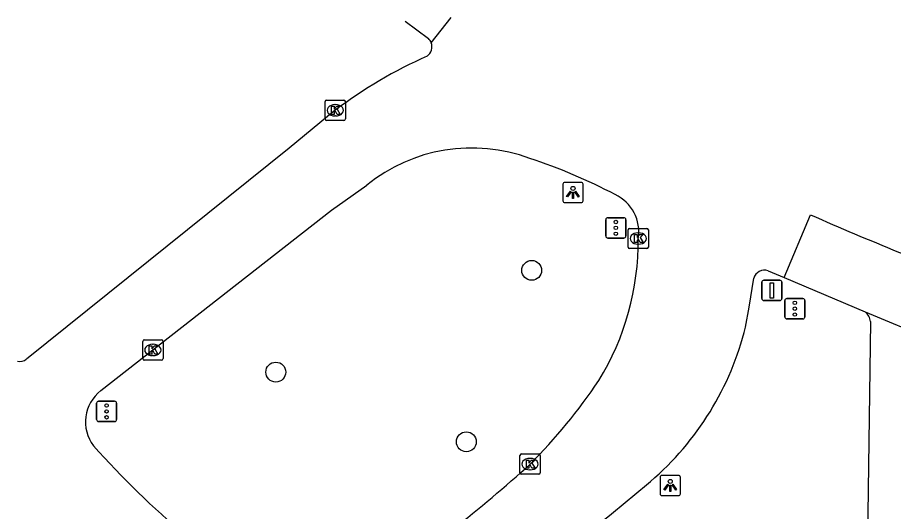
# Model space of a CAD drawing. Extents: x 160557 to 161245, y 385330 to 386505.
# Drawn here: x 160597.38 to 160640.53, y 386480.5 to 386504.85 of the extents above; entities that cross this region are included whole.
import ezdxf

# ---------------------------------------------------------------- set-up
doc = ezdxf.new("R2010")
doc.units = 0
for name, color, linetype in [('IMGEO_Boom', 7, 'Continuous'), ('IMGEO_Fietspad_gesloten', 7, 'Continuous'), ('IMGEO_Kolk', 7, 'Continuous'), ('IMGEO_Lichtpunt', 7, 'Continuous'), ('IMGEO_OVBaan_gesloten', 7, 'Continuous'), ('IMGEO_Rijbaan_regionaal_gesloten', 7, 'Continuous'), ('IMGEO_Verkeersbordpaal', 7, 'Continuous'), ('IMGEO_Verkeersregelinstallatiepaal', 7, 'Continuous')]:
    doc.layers.add(name, color=color, linetype=linetype)

msp = doc.modelspace()

# ---------------------------------------------------------------- linework, layer by layer
at = {"layer": 'IMGEO_Boom'}
for centre in [(160622.71, 386492.385), (160610.105, 386487.371), (160619.49, 386483.937)]:
    msp.add_circle(centre, 0.489, dxfattribs=at)
at = {"layer": 'IMGEO_Fietspad_gesloten'}
msp.add_lwpolyline([(160639.402, 386489.858), (160639.058, 386464.968)], dxfattribs=at)
msp.add_arc((160638.618, 386489.744), 0.792, 8.274, 48.7802, dxfattribs=at)
at = {"layer": 'IMGEO_Kolk'}
for p, q in [((160612.532, 386499.849), (160612.532, 386500.701)), ((160612.607, 386500.775), (160613.459, 386500.775)), ((160613.02, 386500.555), (160613.045, 386500.555)), ((160613.533, 386500.701), (160613.533, 386499.849)), ((160613.043, 386499.995), (160613.018, 386499.995)), ((160613.459, 386499.775), (160612.607, 386499.775)), ((160627.457, 386493.53), (160627.457, 386494.382)), ((160627.532, 386494.456), (160628.384, 386494.456)), ((160628.458, 386494.382), (160628.458, 386493.53)), ((160627.945, 386494.236), (160627.97, 386494.236)), ((160627.968, 386493.676), (160627.943, 386493.676)), ((160628.384, 386493.456), (160627.532, 386493.456)), ((160603.548, 386488.036), (160603.548, 386488.888)), ((160603.623, 386488.962), (160604.475, 386488.962)), ((160604.549, 386488.888), (160604.549, 386488.036)), ((160604.036, 386488.742), (160604.061, 386488.742)), ((160604.475, 386487.962), (160603.623, 386487.962)), ((160604.059, 386488.182), (160604.034, 386488.182)), ((160622.128, 386482.411), (160622.128, 386483.263)), ((160622.203, 386483.337), (160623.055, 386483.337)), ((160623.129, 386483.263), (160623.129, 386482.411)), ((160622.616, 386483.117), (160622.641, 386483.117)), ((160623.055, 386482.337), (160622.203, 386482.337)), ((160622.639, 386482.557), (160622.614, 386482.557))]:
    msp.add_line(p, q, dxfattribs=at)
for points in [[(160612.532, 386499.849), (160612.532, 386500.701)], [(160612.607, 386500.775), (160613.459, 386500.775)], [(160612.853, 386500.475), (160612.976, 386500.475), (160612.976, 386500.324), (160613.106, 386500.475), (160613.27, 386500.475), (160613.124, 386500.324), (160613.277, 386500.075), (160613.125, 386500.075), (160613.04, 386500.239), (160612.976, 386500.172), (160612.976, 386500.075), (160612.853, 386500.075), (160612.853, 386500.475)], [(160613.533, 386500.701), (160613.533, 386499.849)], [(160613.459, 386499.775), (160612.607, 386499.775)], [(160627.457, 386493.53), (160627.457, 386494.382)], [(160627.532, 386494.456), (160628.384, 386494.456)], [(160628.458, 386494.382), (160628.458, 386493.53)], [(160627.778, 386494.156), (160627.901, 386494.156), (160627.901, 386494.005), (160628.031, 386494.156), (160628.195, 386494.156), (160628.049, 386494.005), (160628.202, 386493.756), (160628.05, 386493.756), (160627.965, 386493.92), (160627.901, 386493.853), (160627.901, 386493.756), (160627.778, 386493.756), (160627.778, 386494.156)], [(160628.384, 386493.456), (160627.532, 386493.456)], [(160603.548, 386488.036), (160603.548, 386488.888)], [(160603.623, 386488.962), (160604.475, 386488.962)], [(160604.549, 386488.888), (160604.549, 386488.036)], [(160603.869, 386488.662), (160603.992, 386488.662), (160603.992, 386488.511), (160604.122, 386488.662), (160604.286, 386488.662), (160604.14, 386488.511), (160604.293, 386488.262), (160604.141, 386488.262), (160604.056, 386488.426), (160603.992, 386488.359), (160603.992, 386488.262), (160603.869, 386488.262), (160603.869, 386488.662)], [(160604.475, 386487.962), (160603.623, 386487.962)], [(160622.128, 386482.411), (160622.128, 386483.263)], [(160622.203, 386483.337), (160623.055, 386483.337)], [(160623.129, 386483.263), (160623.129, 386482.411)], [(160622.449, 386483.037), (160622.572, 386483.037), (160622.572, 386482.886), (160622.702, 386483.037), (160622.866, 386483.037), (160622.72, 386482.886), (160622.873, 386482.637), (160622.721, 386482.637), (160622.636, 386482.801), (160622.572, 386482.734), (160622.572, 386482.637), (160622.449, 386482.637), (160622.449, 386483.037)], [(160623.055, 386482.337), (160622.203, 386482.337)]]:
    msp.add_lwpolyline(points, dxfattribs=at)
for centre, start, end in [((160612.609, 386500.699), 91.552, 178.448), ((160612.609, 386500.699), 91.552, 178.448), ((160613.457, 386500.699), 1.552, 88.448), ((160613.457, 386500.699), 1.552, 88.448), ((160612.609, 386499.851), 181.552, 268.448), ((160612.609, 386499.851), 181.552, 268.448), ((160613.457, 386499.851), 271.552, 358.448), ((160613.457, 386499.851), 271.552, 358.448), ((160627.534, 386494.38), 91.552, 178.448), ((160627.534, 386494.38), 91.552, 178.448), ((160628.382, 386494.38), 1.552, 88.448), ((160628.382, 386494.38), 1.552, 88.448), ((160627.534, 386493.532), 181.552, 268.448), ((160627.534, 386493.532), 181.552, 268.448), ((160628.382, 386493.532), 271.552, 358.448), ((160628.382, 386493.532), 271.552, 358.448), ((160603.625, 386488.886), 91.552, 178.448), ((160603.625, 386488.886), 91.552, 178.448), ((160604.473, 386488.886), 1.552, 88.448), ((160604.473, 386488.886), 1.552, 88.448), ((160603.625, 386488.038), 181.552, 268.448), ((160603.625, 386488.038), 181.552, 268.448), ((160604.473, 386488.038), 271.552, 358.448), ((160604.473, 386488.038), 271.552, 358.448), ((160622.205, 386483.261), 91.552, 178.448), ((160622.205, 386483.261), 91.552, 178.448), ((160623.053, 386483.261), 1.552, 88.448), ((160623.053, 386483.261), 1.552, 88.448), ((160622.205, 386482.413), 181.552, 268.448), ((160622.205, 386482.413), 181.552, 268.448), ((160623.053, 386482.413), 271.552, 358.448), ((160623.053, 386482.413), 271.552, 358.448)]:
    msp.add_arc(centre, 0.0765, start, end, dxfattribs=at)
for centre, major_axis, ratio, start_param, end_param in [((160613.019, 386500.275), (-0.387, 0.002), 0.722429, 4.712389, 7.853982), ((160613.044, 386500.275), (-0.39, 0.002), 0.717154, 1.570796, 4.712389), ((160627.944, 386493.956), (-0.387, 0.002), 0.722429, 4.712389, 7.853982), ((160627.969, 386493.956), (-0.39, 0.002), 0.717154, 1.570796, 4.712389), ((160604.035, 386488.462), (-0.387, 0.002), 0.722429, 4.712389, 7.853982), ((160604.06, 386488.462), (-0.39, 0.002), 0.717154, 1.570796, 4.712389), ((160622.615, 386482.837), (-0.387, 0.002), 0.722429, 4.712389, 7.853982), ((160622.64, 386482.837), (-0.39, 0.002), 0.717154, 1.570796, 4.712389)]:
    msp.add_ellipse(centre, major_axis=major_axis, ratio=ratio, start_param=start_param, end_param=end_param, dxfattribs=at)
at = {"layer": 'IMGEO_Lichtpunt'}
for p, q in [((160624.245, 386496.628), (160624.245, 386495.821)), ((160624.245, 386496.628), (160624.245, 386495.821)), ((160625.147, 386496.723), (160624.339, 386496.723)), ((160625.147, 386496.723), (160624.339, 386496.723)), ((160625.241, 386495.821), (160625.241, 386496.628)), ((160625.241, 386495.821), (160625.241, 386496.628)), ((160624.339, 386495.727), (160625.147, 386495.727)), ((160624.339, 386495.727), (160625.147, 386495.727)), ((160629.037, 386482.185), (160629.037, 386481.378)), ((160629.037, 386482.185), (160629.037, 386481.378)), ((160629.939, 386482.28), (160629.131, 386482.28)), ((160629.939, 386482.28), (160629.131, 386482.28)), ((160630.033, 386481.378), (160630.033, 386482.185)), ((160630.033, 386481.378), (160630.033, 386482.185)), ((160629.131, 386481.284), (160629.939, 386481.284)), ((160629.131, 386481.284), (160629.939, 386481.284))]:
    msp.add_line(p, q, dxfattribs=at)
for points in [[(160624.619, 386496.292), (160624.658, 386496.264), (160624.47, 386496.002), (160624.432, 386496.029), (160624.619, 386496.292)], [(160624.721, 386496.244), (160624.768, 386496.244), (160624.768, 386495.922), (160624.721, 386495.922), (160624.721, 386496.244)], [(160624.831, 386496.264), (160624.869, 386496.291), (160625.056, 386496.029), (160625.017, 386496.001), (160624.831, 386496.264)], [(160629.411, 386481.849), (160629.45, 386481.821), (160629.262, 386481.559), (160629.224, 386481.586), (160629.411, 386481.849)], [(160629.513, 386481.801), (160629.56, 386481.801), (160629.56, 386481.479), (160629.513, 386481.479), (160629.513, 386481.801)], [(160629.623, 386481.821), (160629.661, 386481.848), (160629.848, 386481.586), (160629.809, 386481.558), (160629.623, 386481.821)]]:
    msp.add_lwpolyline(points, dxfattribs=at)
for centre in [(160624.744, 386496.426), (160629.536, 386481.983)]:
    msp.add_circle(centre, 0.0994, dxfattribs=at)
for centre, start, end in [((160624.339, 386496.628), 90, 180), ((160624.339, 386496.628), 90, 180), ((160625.147, 386496.628), 0, 90), ((160625.147, 386496.628), 0, 90), ((160624.339, 386495.821), 180, 270), ((160624.339, 386495.821), 180, 270), ((160625.147, 386495.821), 270, 0), ((160625.147, 386495.821), 270, 360), ((160629.131, 386482.185), 90, 180), ((160629.131, 386482.185), 90, 180), ((160629.939, 386482.185), 0, 90), ((160629.939, 386482.185), 0, 90), ((160629.131, 386481.378), 180, 270), ((160629.131, 386481.378), 180, 270), ((160629.939, 386481.378), 270, 0), ((160629.939, 386481.378), 270, 360)]:
    msp.add_arc(centre, 0.0946, start, end, dxfattribs=at)
at = {"layer": 'IMGEO_OVBaan_gesloten'}
for points in [[(160617.759, 386503.608), (160618.749, 386504.848)], [(160616.471, 386504.669), (160617.625, 386503.814)], [(160635.147, 386492.028), (160636.45, 386495.12)], [(160635.147, 386492.028), (160639.14, 386490.34)], [(160639.14, 386490.34), (160642.375, 386488.988)]]:
    msp.add_lwpolyline(points, dxfattribs=at)
for centre, radius, start, end in [((160617.212, 386503.399), 0.586, 20.9298, 45.157), ((160713.338, 386671.032), 191.981, 246.39075, 249.19584)]:
    msp.add_arc(centre, radius, start, end, dxfattribs=at)
at = {"layer": 'IMGEO_Rijbaan_regionaal_gesloten'}
for points in [[(160613.033, 386500.275), (160610.763, 386498.411), (160597.816, 386488.011)], [(160601.489, 386486.464), (160604.049, 386488.462), (160612.846, 386495.349), (160614.592, 386496.582)], [(160634.353, 386492.363), (160635.147, 386492.028)], [(160633.243, 386489.592), (160633.419, 386490.567), (160633.654, 386491.996)]]:
    msp.add_lwpolyline(points, dxfattribs=at)
for centre, radius, start, end in [((160617.226, 386503.408), 0.569, 306.3023, 20.5706), ((160627.061, 386481.685), 23.289, 114.0682, 127.0374), ((160619.758, 386490.241), 8.179, 69.5569, 129.1708), ((160614.013, 386471.779), 27.505, 62.2354, 71.7753), ((160625.966, 386494.291), 2.02, 350.464, 64.8081), ((160614.873, 386493.82), 13.085, 328.3624, 0.5961), ((160634.172, 386491.858), 0.537, 70.3291, 165.0731), ((160619.01, 386493.107), 14.66, 310.6316, 346.1282), ((160597.516, 386488.352), 0.454, 252.7844, 311.3077), ((160602.582, 386502.762), 28.265, 315.1748, 325.9984), ((160602.682, 386484.92), 1.951, 127.6916, 217.3036), ((160633.775, 386512.682), 43.628, 221.5607, 229.8742), ((160583.195, 386525.856), 58.358, 302.74753, 312.51065), ((160559.783, 386562.958), 106.241, 303.8909, 310.34158)]:
    msp.add_arc(centre, radius, start, end, dxfattribs=at)
at = {"layer": 'IMGEO_Verkeersbordpaal'}
for p, q in [((160634.044, 386490.998), (160634.044, 386491.798)), ((160634.044, 386491.798), (160634.044, 386490.998)), ((160634.144, 386491.898), (160634.934, 386491.898)), ((160634.934, 386491.898), (160634.144, 386491.898)), ((160635.034, 386491.798), (160635.034, 386490.998)), ((160635.034, 386490.998), (160635.034, 386491.798)), ((160634.934, 386490.898), (160634.144, 386490.898)), ((160634.144, 386490.898), (160634.934, 386490.898))]:
    msp.add_line(p, q, dxfattribs=at)
msp.add_lwpolyline([(160634.464, 386491.773), (160634.614, 386491.773), (160634.614, 386491.023), (160634.464, 386491.023), (160634.464, 386491.773)], dxfattribs=at)
for centre, start, end in [((160634.144, 386491.798), 90, 180), ((160634.144, 386491.798), 90, 180), ((160634.934, 386491.798), 0, 90), ((160634.934, 386491.798), 360, 90), ((160634.144, 386490.998), 180, 270), ((160634.144, 386490.998), 180, 270), ((160634.934, 386490.998), 270, 0), ((160634.934, 386490.998), 270, 0)]:
    msp.add_arc(centre, 0.1, start, end, dxfattribs=at)
at = {"layer": 'IMGEO_Verkeersregelinstallatiepaal'}
for p, q in [((160626.36, 386494.081), (160626.36, 386494.881)), ((160626.36, 386494.881), (160626.36, 386494.081)), ((160626.46, 386494.981), (160627.25, 386494.981)), ((160627.25, 386494.981), (160626.46, 386494.981)), ((160627.35, 386494.881), (160627.35, 386494.081)), ((160627.35, 386494.081), (160627.35, 386494.881)), ((160627.25, 386493.981), (160626.46, 386493.981)), ((160626.46, 386493.981), (160627.25, 386493.981)), ((160635.278, 386490.996), (160636.068, 386490.996)), ((160636.068, 386490.996), (160635.278, 386490.996)), ((160635.178, 386490.096), (160635.178, 386490.896)), ((160635.178, 386490.896), (160635.178, 386490.096)), ((160636.168, 386490.896), (160636.168, 386490.096)), ((160636.168, 386490.096), (160636.168, 386490.896)), ((160636.068, 386489.996), (160635.278, 386489.996)), ((160635.278, 386489.996), (160636.068, 386489.996)), ((160601.274, 386485.035), (160601.274, 386485.835)), ((160601.274, 386485.835), (160601.274, 386485.035)), ((160601.374, 386485.935), (160602.164, 386485.935)), ((160602.164, 386485.935), (160601.374, 386485.935)), ((160602.264, 386485.835), (160602.264, 386485.035)), ((160602.264, 386485.035), (160602.264, 386485.835)), ((160602.164, 386484.935), (160601.374, 386484.935)), ((160601.374, 386484.935), (160602.164, 386484.935))]:
    msp.add_line(p, q, dxfattribs=at)
for centre in [(160626.855, 386494.771), (160626.855, 386494.481), (160626.855, 386494.191), (160635.673, 386490.786), (160635.673, 386490.496), (160635.673, 386490.206), (160601.769, 386485.725), (160601.769, 386485.435), (160601.769, 386485.145)]:
    msp.add_circle(centre, 0.085, dxfattribs=at)
for centre, start, end in [((160626.46, 386494.881), 90, 180), ((160626.46, 386494.881), 90, 180), ((160627.25, 386494.881), 0, 90), ((160627.25, 386494.881), 360, 90), ((160626.46, 386494.081), 180, 270), ((160626.46, 386494.081), 180, 270), ((160627.25, 386494.081), 270, 0), ((160627.25, 386494.081), 270, 0), ((160635.278, 386490.896), 90, 180), ((160635.278, 386490.896), 90, 180), ((160636.068, 386490.896), 0, 90), ((160636.068, 386490.896), 360, 90), ((160635.278, 386490.096), 180, 270), ((160635.278, 386490.096), 180, 270), ((160636.068, 386490.096), 270, 0), ((160636.068, 386490.096), 270, 0), ((160601.374, 386485.835), 90, 180), ((160601.374, 386485.835), 90, 180), ((160602.164, 386485.835), 0, 90), ((160602.164, 386485.835), 360, 90), ((160601.374, 386485.035), 180, 270), ((160601.374, 386485.035), 180, 270), ((160602.164, 386485.035), 270, 0), ((160602.164, 386485.035), 270, 0)]:
    msp.add_arc(centre, 0.1, start, end, dxfattribs=at)

doc.saveas('drawing.dxf')
